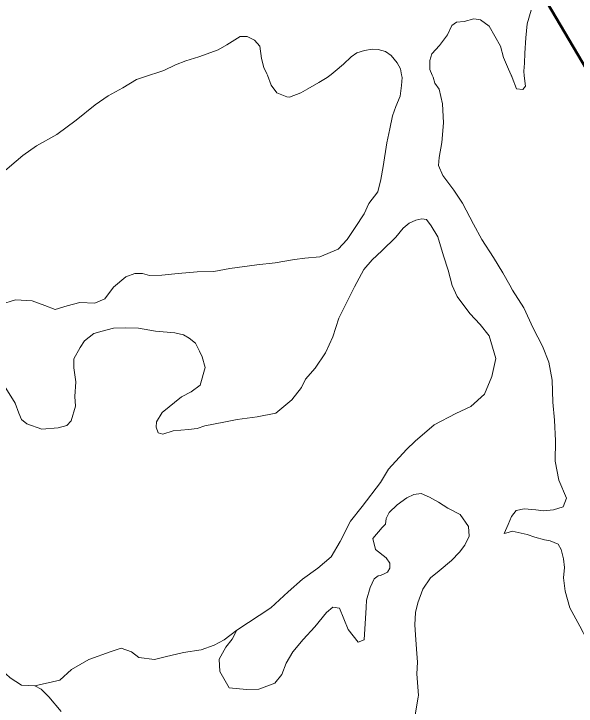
# Model space of a CAD drawing. Extents: x -1643653 to 4543381, y 1624270 to 13878484.
# Drawn here: x 755364 to 757448, y 8930522 to 8933088 of the extents above; entities that cross this region are included whole.
import ezdxf

# ---------------------------------------------------------------- set-up
doc = ezdxf.new("R2010")
doc.units = 0
doc.header["$LTSCALE"] = 200
doc.linetypes.add('MEDIUM_DASHED', pattern=[4.5, 3, -1.5])
for name, color, linetype, lineweight in [('1', 7, 'Continuous', 13), ('27', 7, 'Continuous', 53), ('29', 7, 'Continuous', 13)]:
    doc.layers.add(name, color=color, linetype=linetype, lineweight=lineweight)

msp = doc.modelspace()

# ---------------------------------------------------------------- linework, layer by layer
at = {"layer": '1', "lineweight": 25}
msp.add_spline([(814781, 9009175.5), (814787.2, 9009173.4), (814796.9, 9009173.4), (814799.4, 9009172.4), (814805.1, 9009174.5), (814805.6, 9009176.5), (814811.7, 9009179.5), (814811.7, 9009179.5), (814801.5, 9009181), (814790.7, 9009181.5), (814784.1, 9009183.1), (814777.4, 9009185.1), (814778.4, 9009175.5)], degree=3, dxfattribs=at)
at = {"layer": '27', "linetype": 'MEDIUM_DASHED'}
msp.add_lwpolyline([(757256.9, 8933270.8), (760021, 8928587.9), (760559.6, 8925518.1)], dxfattribs=at)
at = {"layer": '29'}
msp.add_line((757180.8, 8931162.5), (757195.2, 8931166.4), dxfattribs=at)
for points in [[(757255.7, 8932859.2), (757253.8, 8932875.8), (757256.3, 8932905.9), (757257.5, 8932942.2), (757261.3, 8932999.8), (757266.3, 8933051.2), (757280.5, 8933101.9)], [(757280.5, 8933101.9), (757266.3, 8933051.2), (757261.3, 8932999.8), (757257.5, 8932942.2), (757256.3, 8932905.9), (757253.8, 8932875.8), (757255.7, 8932859.2)], [(756914.2, 8932861.5), (756905.6, 8932881.9), (756905.5, 8932915.4), (756912.7, 8932939.7), (756941.5, 8932971), (756970.4, 8933011.1), (756986.7, 8933044.9), (757004.2, 8933057.4), (757033.1, 8933059.9), (757068.2, 8933069.9), (757093.3, 8933066.2), (757125.9, 8933042.4), (757167.2, 8932968.5), (757178.5, 8932927.2), (757197.3, 8932883.3), (757206.8, 8932861.8)], [(757206.8, 8932861.8), (757197.3, 8932883.3), (757178.5, 8932927.2), (757167.2, 8932968.5), (757125.9, 8933042.4), (757093.3, 8933066.2), (757068.2, 8933069.9), (757033.1, 8933059.9), (757004.2, 8933057.4), (756986.7, 8933044.9), (756970.4, 8933011.1), (756941.5, 8932971), (756912.7, 8932939.7), (756905.5, 8932915.4), (756905.6, 8932881.9), (756914.2, 8932861.5)], [(756301.9, 8932865.7), (756290.4, 8932890.2), (756281.4, 8932922.4), (756275.7, 8932969.1), (756256, 8932990.7), (756228.1, 8933004.1), (756202.1, 8933004.1), (756152.7, 8932973.6), (756121.3, 8932955.7), (756049.5, 8932929.7), (756001.9, 8932914.5), (755962.5, 8932900.1), (755920.3, 8932878.6), (755889.8, 8932868.5)], [(756301.9, 8932865.7), (756290.4, 8932890.2), (756281.4, 8932922.4), (756275.7, 8932969.1), (756256, 8932990.7), (756228.1, 8933004.1), (756202.1, 8933004.1), (756152.7, 8932973.6), (756121.3, 8932955.7), (756049.5, 8932929.7), (756001.9, 8932914.5), (755962.5, 8932900.1), (755920.3, 8932878.6), (755889.8, 8932868.5)], [(756800.6, 8932862.3), (756796.4, 8932885.1), (756784.6, 8932906.4), (756762.8, 8932934.4), (756740.8, 8932949.3), (756713.6, 8932956.3), (756692.2, 8932957), (756663.3, 8932952.6), (756635.6, 8932944.2), (756613.7, 8932929.5), (756585.8, 8932902.5), (756554.7, 8932875.5), (756539.7, 8932864.1)], [(756800.6, 8932862.3), (756796.4, 8932885.1), (756784.6, 8932906.4), (756762.8, 8932934.4), (756740.8, 8932949.3), (756713.6, 8932956.3), (756692.2, 8932957), (756663.3, 8932952.6), (756635.6, 8932944.2), (756613.7, 8932929.5), (756585.8, 8932902.5), (756554.7, 8932875.5), (756539.7, 8932864.1)], [(755314.3, 8932011.2), (755370.3, 8932029.1), (755431.8, 8932024.7), (755478.9, 8932007.6), (755516.6, 8931992.4), (755561.5, 8932006.7), (755608.1, 8932018.4), (755663.8, 8932016.6), (755700.6, 8932032.7), (755732.9, 8932075.7), (755778.7, 8932113.4), (755812.6, 8932125.7), (755841.2, 8932126.6), (755866.3, 8932118.5), (755912.1, 8932120.3), (755973.1, 8932126.6), (756043.1, 8932131.9), (756105.1, 8932133.7), (756164.3, 8932144.5), (756264.6, 8932158.7), (756331.9, 8932165.8), (756403.7, 8932177.5), (756442.3, 8932182.9), (756498, 8932188.3), (756565.3, 8932216), (756599.3, 8932252.3), (756629, 8932296.7), (756662.6, 8932347.6), (756679.7, 8932385.2), (756712.9, 8932428.2), (756724.5, 8932474), (756732.6, 8932523.3), (756746.1, 8932610.9), (756756.9, 8932662.8), (756766.7, 8932710.4), (756779.3, 8932745.3), (756795.5, 8932783.8), (756800.8, 8932822.4), (756802.4, 8932852.2), (756800.6, 8932862.3)], [(755314.3, 8932011.2), (755370.3, 8932029.1), (755431.8, 8932024.7), (755478.9, 8932007.6), (755516.6, 8931992.4), (755561.5, 8932006.7), (755608.1, 8932018.4), (755663.8, 8932016.6), (755700.6, 8932032.7), (755732.9, 8932075.7), (755778.7, 8932113.4), (755812.6, 8932125.7), (755841.2, 8932126.6), (755866.3, 8932118.5), (755912.1, 8932120.3), (755973.1, 8932126.6), (756043.1, 8932131.9), (756105.1, 8932133.7), (756164.3, 8932144.5), (756264.6, 8932158.7), (756331.9, 8932165.8), (756403.7, 8932177.5), (756442.3, 8932182.9), (756498, 8932188.3), (756565.3, 8932216), (756599.3, 8932252.3), (756629, 8932296.7), (756662.6, 8932347.6), (756679.7, 8932385.2), (756712.9, 8932428.2), (756724.5, 8932474), (756732.6, 8932523.3), (756746.1, 8932610.9), (756756.9, 8932662.8), (756766.7, 8932710.4), (756779.3, 8932745.3), (756795.5, 8932783.8), (756800.8, 8932822.4), (756802.4, 8932852.2), (756800.6, 8932862.3)], [(755889.8, 8932868.5), (755874.5, 8932863.4), (755818.9, 8932845.1), (755767.9, 8932814.3), (755713.3, 8932784.1), (755665, 8932751.1), (755594.8, 8932694.6), (755523.6, 8932641.8), (755448.2, 8932599.7), (755397, 8932563.8), (755314.4, 8932493)], [(755889.8, 8932868.5), (755874.5, 8932863.4), (755818.9, 8932845.1), (755767.9, 8932814.3), (755713.3, 8932784.1), (755665, 8932751.1), (755594.8, 8932694.6), (755523.6, 8932641.8), (755448.2, 8932599.7), (755397, 8932563.8), (755314.4, 8932493)], [(756539.7, 8932864.1), (756524.9, 8932852.8), (756494, 8932834), (756453, 8932810.5), (756426.9, 8932796.1), (756385.1, 8932780.1), (756375.1, 8932780.5), (756338.9, 8932796.1), (756317.3, 8932824.7), (756303.9, 8932861.5), (756301.9, 8932865.7)], [(756539.7, 8932864.1), (756524.9, 8932852.8), (756494, 8932834), (756453, 8932810.5), (756426.9, 8932796.1), (756385.1, 8932780.1), (756375.1, 8932780.5), (756338.9, 8932796.1), (756317.3, 8932824.7), (756303.9, 8932861.5), (756301.9, 8932865.7)], [(757201.5, 8932082.7), (757176.1, 8932128.5), (757141.7, 8932185.8), (757098.4, 8932251.7), (757067.8, 8932308.9), (757026.6, 8932386.3), (756994.5, 8932434.4), (756954.1, 8932488.9), (756937.2, 8932526.7), (756940.5, 8932555.5), (756950.4, 8932611.4), (756955.6, 8932685.1), (756952, 8932755), (756940.4, 8932809.6), (756924.5, 8932831.8), (756917.5, 8932853.6), (756914.2, 8932861.5)], [(756914.2, 8932861.5), (756917.5, 8932853.6), (756924.5, 8932831.8), (756940.4, 8932809.6), (756952, 8932755), (756955.6, 8932685.1), (756950.4, 8932611.4), (756940.5, 8932555.5), (756937.2, 8932526.7), (756954.1, 8932488.9), (756994.5, 8932434.4), (757026.6, 8932386.3), (757067.8, 8932308.9), (757098.4, 8932251.7), (757141.7, 8932185.8), (757176.1, 8932128.5), (757201.5, 8932082.7)], [(757255.7, 8932859.2), (757260.1, 8932820.7), (757250, 8932808.2), (757226.2, 8932810.7), (757211.1, 8932852), (757206.8, 8932861.8)], [(757207.9, 8932859.5), (757211.1, 8932852), (757226.2, 8932810.7), (757250, 8932808.2), (757260.1, 8932820.7), (757255.7, 8932859.2)], [(755350, 8930627.5), (755392.5, 8930600), (755441.8, 8930597.7), (755534.7, 8930618.3), (755577.2, 8930658.4), (755641.4, 8930695.1), (755725.1, 8930724.8), (755761.8, 8930737.4), (755799.7, 8930723.7), (755827.2, 8930703.1), (755884.6, 8930695.1), (755924.4, 8930705.5), (755992.1, 8930721.5), (756057.5, 8930730.7), (756106.8, 8930749), (756143.5, 8930768.5), (756190.6, 8930804), (756190.6, 8930804), (756316.5, 8930887), (756381.1, 8930946.2), (756433.1, 8930992.8), (756491, 8931033.7), (756539.4, 8931075.8), (756573.6, 8931133.2), (756612.1, 8931207.6), (756654.3, 8931262.3), (756722.7, 8931350.9), (756752.3, 8931401.1), (756819.6, 8931473.7), (756851.1, 8931504.2), (756921.4, 8931564.8), (757001.4, 8931607.1), (757057, 8931633.1), (757108.2, 8931678.8), (757135.4, 8931744.3), (757150.3, 8931811.1), (757125.2, 8931895.3), (757092, 8931937.4), (757053.4, 8931977.8), (757006.6, 8932041), (756988.6, 8932081.3), (756973.3, 8932138.7), (756956.3, 8932191.2), (756935.6, 8932262), (756910.5, 8932302.3), (756892.6, 8932325.7), (756876.4, 8932328.3), (756854, 8932323.9), (756828.8, 8932312.2), (756807.3, 8932294.3), (756779.5, 8932261.1), (756727.4, 8932210), (756691.5, 8932176.9), (756660.4, 8932141.2), (756626, 8932076.1), (756597.3, 8932017), (756568.3, 8931960), (756545.6, 8931891.1), (756519.3, 8931832.3), (756480.8, 8931774.7), (756444.8, 8931734.4), (756429.6, 8931703.8), (756394.6, 8931658.1), (756335.3, 8931607.9), (756266.2, 8931594.5), (756191.7, 8931585.5), (756142.3, 8931575.7), (756072.3, 8931561.3), (756042.7, 8931551.5), (756011.3, 8931547.9), (755954.3, 8931543.2), (755915.7, 8931530.7), (755898.6, 8931535.2), (755891.5, 8931556.7), (755892.4, 8931576.4), (755913.9, 8931611.3), (755984.8, 8931668.7), (756021.6, 8931687.5), (756053.9, 8931712.6), (756073.1, 8931777.7), (756062.3, 8931817.1), (756051.6, 8931838.6)], [(756190.6, 8930804), (756316.5, 8930887), (756381.1, 8930946.2), (756433.1, 8930992.8), (756491, 8931033.7), (756539.4, 8931075.8), (756573.6, 8931133.2), (756612.1, 8931207.6), (756654.3, 8931262.3), (756722.7, 8931350.9), (756752.3, 8931401.1), (756819.6, 8931473.7), (756851.1, 8931504.2), (756921.4, 8931564.8), (757001.4, 8931607.1), (757057, 8931633.1), (757108.2, 8931678.8), (757135.4, 8931744.3), (757150.3, 8931811.1), (757125.2, 8931895.3), (757092, 8931937.4), (757053.4, 8931977.8), (757006.6, 8932041), (756988.6, 8932081.3), (756973.3, 8932138.7), (756956.3, 8932191.2), (756935.6, 8932262), (756910.5, 8932302.3), (756892.6, 8932325.7), (756876.4, 8932328.3), (756854, 8932323.9), (756828.8, 8932312.2), (756807.3, 8932294.3), (756779.5, 8932261.1), (756727.4, 8932210), (756691.5, 8932176.9), (756660.4, 8932141.2), (756626, 8932076.1), (756597.3, 8932017), (756568.3, 8931960), (756545.6, 8931891.1), (756519.3, 8931832.3), (756480.8, 8931774.7), (756444.8, 8931734.4), (756429.6, 8931703.8), (756394.6, 8931658.1), (756335.3, 8931607.9), (756266.2, 8931594.5), (756191.7, 8931585.5), (756142.3, 8931575.7), (756072.3, 8931561.3), (756042.7, 8931551.5), (756011.3, 8931547.9), (755954.3, 8931543.2), (755915.7, 8931530.7), (755898.6, 8931535.2), (755891.5, 8931556.7), (755892.4, 8931576.4), (755913.9, 8931611.3), (755984.8, 8931668.7), (756021.6, 8931687.5), (756053.9, 8931712.6), (756073.1, 8931777.7), (756062.3, 8931817.1), (756051.6, 8931838.6)], [(757195.4, 8931196), (757208.3, 8931225.5), (757225.5, 8931247.3), (757255.4, 8931254.2), (757297.8, 8931249.6), (757326.5, 8931246.1), (757364.3, 8931250.7), (757400.1, 8931261.6), (757411.4, 8931293.1), (757384, 8931360.1), (757370.2, 8931431.1), (757371.4, 8931505.6), (757367.7, 8931582.9), (757361, 8931648.6), (757358.7, 8931730.2), (757346.1, 8931797.9), (757323.1, 8931856.3), (757288.7, 8931923.9), (757254.3, 8931998.4), (757211.6, 8932064.4), (757201.5, 8932082.7)], [(757201.5, 8932082.7), (757211.6, 8932064.4), (757254.3, 8931998.4), (757288.7, 8931923.9), (757323.1, 8931856.3), (757346.1, 8931797.9), (757358.7, 8931730.2), (757361, 8931648.6), (757367.7, 8931582.9), (757371.4, 8931505.6), (757370.2, 8931431.1), (757384, 8931360.1), (757411.4, 8931293.1), (757400.1, 8931261.6), (757364.3, 8931250.7), (757326.5, 8931246.1), (757297.8, 8931249.6), (757255.4, 8931254.2), (757225.5, 8931247.3), (757208.3, 8931225.5), (757195.4, 8931196)], [(756051.6, 8931838.6), (756037.2, 8931867.3), (756013.9, 8931886.1), (755992.6, 8931898.9), (755960.3, 8931906.1), (755889.4, 8931912.3), (755825.7, 8931924), (755778.1, 8931924.9), (755733.2, 8931923.1), (755691.1, 8931912.3), (755660.6, 8931903.4), (755625.6, 8931876.5), (755609.4, 8931851.4), (755586.1, 8931810.2), (755586.1, 8931776.1), (755594.1, 8931724.1), (755589.4, 8931670.6), (755592.1, 8931633.8), (755576.9, 8931580.1), (755559.8, 8931563), (755528.4, 8931554.1), (755467.4, 8931549.6), (755412.6, 8931569.3), (755392.9, 8931585.4), (755383, 8931607.9), (755368.6, 8931645.5), (755327.8, 8931710.5)], [(756051.6, 8931838.6), (756037.2, 8931867.3), (756013.9, 8931886.1), (755992.6, 8931898.9), (755960.3, 8931906.1), (755889.4, 8931912.3), (755825.7, 8931924), (755778.1, 8931924.9), (755733.2, 8931923.1), (755691.1, 8931912.3), (755660.6, 8931903.4), (755625.6, 8931876.5), (755609.4, 8931851.4), (755586.1, 8931810.2), (755586.1, 8931776.1), (755594.1, 8931724.1), (755589.4, 8931670.6), (755592.1, 8931633.8), (755576.9, 8931580.1), (755559.8, 8931563), (755528.4, 8931554.1), (755467.4, 8931549.6), (755412.6, 8931569.3), (755392.9, 8931585.4), (755383, 8931607.9), (755368.6, 8931645.5), (755327.8, 8931710.5)], [(756190.6, 8930804), (756173.4, 8930770.8), (756149.3, 8930741), (756125.2, 8930696.3), (756127.5, 8930650.5), (756161.9, 8930589.8), (756226.2, 8930584.1), (756272.1, 8930585.2), (756330.6, 8930608.1), (756357, 8930640.2), (756373, 8930681.4), (756398.2, 8930723.8), (756436.1, 8930769.7), (756479.7, 8930816.6), (756522.4, 8930869.1), (756546.6, 8930889.6), (756570.7, 8930885.8), (756602.6, 8930806.1), (756639.8, 8930759.6), (756662.2, 8930768.9), (756669.5, 8930888.1), (756671.4, 8930915.9), (756684.4, 8930962.4), (756699.3, 8930994), (756714.2, 8931006.1), (756722.2, 8931007.2), (756736, 8931012.9), (756748.6, 8931018.7), (756756.7, 8931033.6), (756757.8, 8931053), (756744.1, 8931072.5), (756703.9, 8931103.4), (756694.7, 8931143.5), (756729.4, 8931184.4), (756740.9, 8931197), (756743.4, 8931218.3), (756754.7, 8931240.6), (756784.5, 8931268.1), (756820.1, 8931294.4), (756846.5, 8931307), (756874, 8931310.4), (756903.8, 8931296.7), (756937.1, 8931278.4), (756972.6, 8931256.6), (757018.5, 8931232.5), (757048.3, 8931187.9), (757050.7, 8931152.7), (757035.7, 8931119.1), (757015.1, 8931092.8), (756986.4, 8931061.8), (756939.5, 8931023.5), (756908.5, 8930998.3), (756879.9, 8930956.4), (756861.5, 8930905.9), (756852.3, 8930869.3), (756850, 8930823.5), (756852.3, 8930786.8), (756855.8, 8930734.1), (756859.2, 8930686)], [(756859.2, 8930686), (756855.8, 8930734.1), (756852.3, 8930786.8), (756850, 8930823.5), (756852.3, 8930869.3), (756861.5, 8930905.9), (756879.9, 8930956.4), (756908.5, 8930998.3), (756939.5, 8931023.5), (756986.4, 8931061.8), (757015.1, 8931092.8), (757035.7, 8931119.1), (757050.7, 8931152.7), (757048.3, 8931187.9), (757018.5, 8931232.5), (756972.6, 8931256.6), (756937.1, 8931278.4), (756903.8, 8931296.7), (756874, 8931310.4), (756846.5, 8931307), (756820.1, 8931294.4), (756784.5, 8931268.1), (756754.7, 8931240.6), (756743.4, 8931218.3), (756740.9, 8931197), (756729.4, 8931184.4), (756694.7, 8931143.5), (756703.9, 8931103.4), (756744.1, 8931072.5), (756757.8, 8931053), (756756.7, 8931033.6), (756748.6, 8931018.7), (756736, 8931012.9), (756722.2, 8931007.2), (756714.2, 8931006.1), (756699.3, 8930994), (756684.4, 8930962.4), (756671.4, 8930915.9), (756669.5, 8930888.1), (756662.2, 8930768.9), (756639.8, 8930759.6), (756602.6, 8930806.1), (756570.7, 8930885.8), (756546.6, 8930889.6), (756522.4, 8930869.1), (756479.7, 8930816.6), (756436.1, 8930769.7), (756398.2, 8930723.8), (756373, 8930681.4), (756357, 8930640.2), (756330.6, 8930608.1), (756272.1, 8930585.2), (756226.2, 8930584.1), (756161.9, 8930589.8), (756127.5, 8930650.5), (756125.2, 8930696.3), (756149.3, 8930741), (756173.4, 8930770.8), (756190.6, 8930804)], [(757180.8, 8931162.5), (757180.8, 8931162.5), (757180.8, 8931162.5), (757180.8, 8931162.5), (757195.4, 8931196)], [(757195.4, 8931196), (757180.8, 8931162.5), (757180.8, 8931162.5), (757180.8, 8931162.5), (757180.8, 8931162.5), (757195.2, 8931166.4)], [(757195.2, 8931166.4), (757210.6, 8931170.5), (757266.8, 8931159.1), (757294.4, 8931148.8), (757329.9, 8931138.4), (757351.7, 8931135), (757381.6, 8931122.4), (757391.9, 8931102.9), (757401.1, 8931068.6), (757404.1, 8931036.4), (757401, 8930998.4), (757407.1, 8930948.1), (757423.9, 8930887.2), (757462, 8930818.7), (757487.9, 8930770), (757516.9, 8930728.9), (757553.5, 8930697), (757579.4, 8930672.6), (757642.4, 8930647.5), (757694.3, 8930639.9)], [(757195.2, 8931166.4), (757210.6, 8931170.5), (757266.8, 8931159.1), (757294.4, 8931148.8), (757329.9, 8931138.4), (757351.7, 8931135), (757381.6, 8931122.4), (757391.9, 8931102.9), (757401.1, 8931068.6), (757404.1, 8931036.4), (757401, 8930998.4), (757407.1, 8930948.1), (757423.9, 8930887.2), (757462, 8930818.7), (757487.9, 8930770), (757516.9, 8930728.9), (757553.5, 8930697), (757579.4, 8930672.6), (757642.4, 8930647.5), (757694.3, 8930639.9)], [(754456.3, 8930662.5), (754456.2, 8930730.7), (754457.4, 8930816.6), (754458.5, 8930899.1), (754482.9, 8930977.8), (754539.1, 8931029.3), (754573.5, 8931044.2), (754626.3, 8931061.4), (754688.2, 8931079.7), (754725, 8931077.4), (754783.5, 8931056.8), (754852.3, 8930999.5), (754895.9, 8930958.3), (754947.5, 8930910.2), (755040.9, 8930878.8), (755098.3, 8930865.1), (755182, 8930804.4), (755230.2, 8930751.7), (755300.7, 8930672.2), (755350, 8930627.5), (755392.5, 8930600), (755441.8, 8930597.7)], [(756859.2, 8930686), (756856.9, 8930642.5), (756863.6, 8930561.4), (756862.7, 8930556.5)], [(756862.7, 8930556.5), (756863.6, 8930561.4), (756856.9, 8930642.5), (756859.2, 8930686)], [(755441.8, 8930597.7), (755464.7, 8930585.1), (755464.7, 8930585.1), (755484.9, 8930565.9)], [(755441.8, 8930597.7), (755464.7, 8930585.1), (755464.7, 8930585.1), (755484.9, 8930565.9)], [(755484.9, 8930565.9), (755493.6, 8930557.6), (755539.1, 8930502.7)], [(756862.7, 8930556.5), (756847.6, 8930467.4), (756832.4, 8930387), (756819.7, 8930334.4), (756802.1, 8930285.9), (756783.7, 8930246.4), (756741.7, 8930153.4), (756718, 8930101.8), (756702.6, 8930040.1), (756689.6, 8929939.5), (756706.7, 8929866.5)], [(756706.7, 8929866.5), (756689.6, 8929939.5), (756702.6, 8930040.1), (756718, 8930101.8), (756741.7, 8930153.4), (756783.7, 8930246.4), (756802.1, 8930285.9), (756819.7, 8930334.4), (756832.4, 8930387), (756847.6, 8930467.4), (756862.7, 8930556.5)]]:
    msp.add_lwpolyline(points, dxfattribs=at)

doc.saveas('drawing.dxf')
